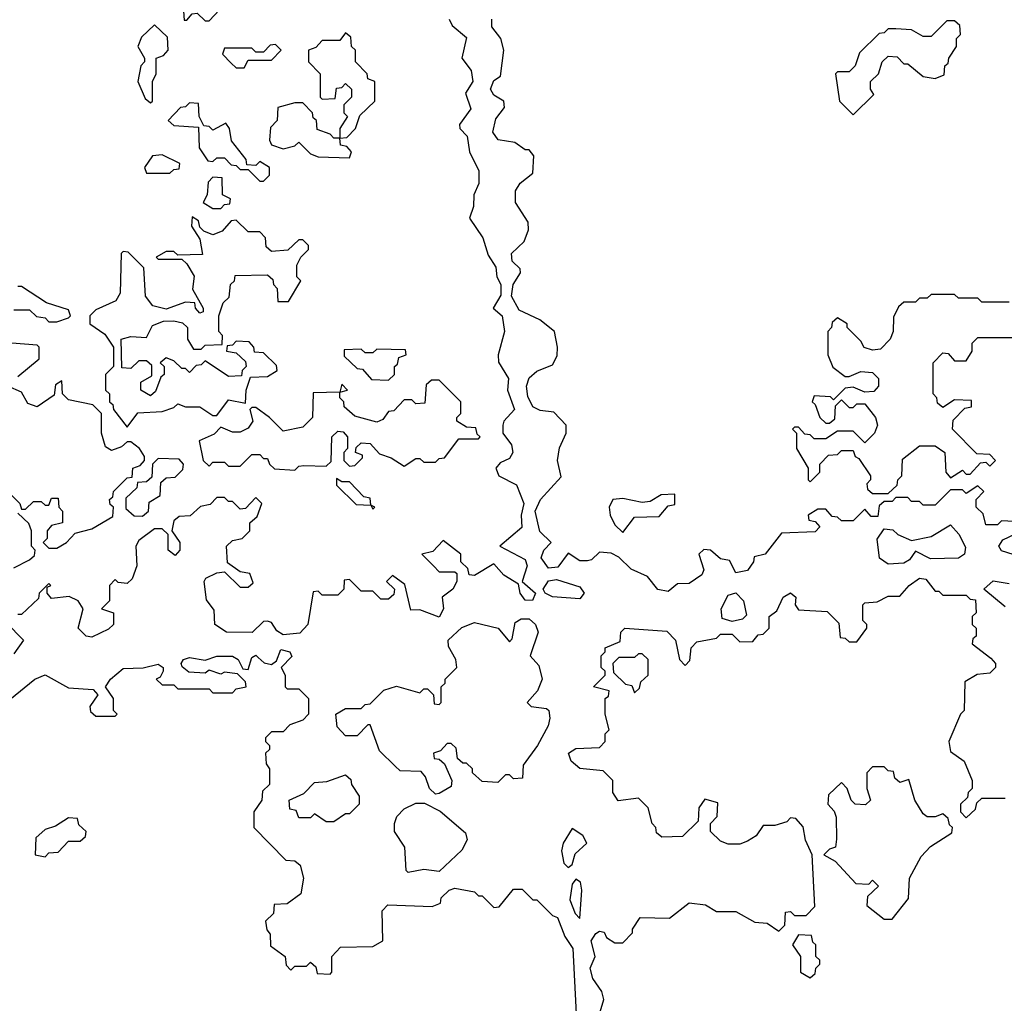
# Model space of a CAD drawing. Extents: x 2769579 to 2883812, y 684207 to 828660.
# Tile 384 of 505: x 2839700 to 2842222, y 774315 to 776833. Entities that reach past the tile are written whole.
import ezdxf

# ---------------------------------------------------------------- set-up
doc = ezdxf.new("R2010")
doc.units = 0

msp = doc.modelspace()

# ---------------------------------------------------------------- linework, layer by layer
at = {"layer": '0CON02XD'}
for points in [[(2840185, 776830), (2840211.7, 776858.3), (2840228.3, 776861.7), (2840228.3, 776878.3), (2840208.3, 776898.3), (2840175, 776910), (2840165, 776920), (2840145, 776927.5), (2840125, 776920), (2840120, 776895), (2840110, 776885), (2840110, 776865), (2840120, 776855), (2840121.7, 776831.7), (2840128.3, 776831.7), (2840141.7, 776848.3), (2840155, 776850), (2840175, 776830), (2840185, 776830)], [(2840800, 776835), (2840808.3, 776818.3), (2840845, 776787.5), (2840832.5, 776735), (2840857, 776703), (2840861.2, 776675), (2840842.5, 776645), (2840856, 776605), (2840826.7, 776565), (2840827.5, 776555), (2840846.7, 776535), (2840852.5, 776495), (2840875.9, 776445.9), (2840876.2, 776413.8), (2840863.3, 776385), (2840862.5, 776355), (2840852.5, 776325), (2840886.2, 776275), (2840900.5, 776230.5), (2840920, 776200), (2840922, 776175), (2840932.9, 776155), (2840932.4, 776127.6), (2840913.3, 776095), (2840935.8, 776075), (2840941.9, 776035), (2840926, 775975), (2840926.4, 775956.4), (2840952, 775915), (2840950, 775885), (2840968, 775835), (2840940, 775805), (2840937.5, 775795), (2840937.5, 775775), (2840960, 775745), (2840963.3, 775725), (2840955, 775710), (2840931.2, 775698.8), (2840920, 775685), (2840927.5, 775665), (2840972.4, 775642.4), (2840991.9, 775595), (2840984.4, 775565), (2840986.5, 775533.5), (2840930, 775485), (2840995, 775451.2), (2841000, 775435), (2840987.5, 775395), (2841021.2, 775365), (2841013.8, 775346.2), (2840995, 775346.7), (2840982.5, 775365), (2840978.3, 775388.3), (2840940.7, 775410.7), (2840915, 775440), (2840865, 775410), (2840851.7, 775411.7), (2840848.3, 775428.3), (2840830, 775445), (2840830, 775465), (2840785, 775500), (2840758.3, 775471.7), (2840730, 775465), (2840760, 775435)], [(2842265, 775547.5), (2842215, 775550), (2842205, 775540), (2842175, 775540), (2842168.3, 775568.3), (2842150, 775585), (2842150, 775605), (2842170, 775625), (2842155, 775640), (2842125, 775620), (2842115, 775630), (2842085, 775630), (2842045, 775590), (2842015, 775590), (2842005, 775600), (2841985, 775600), (2841975, 775610), (2841945, 775610), (2841935, 775600), (2841915, 775600), (2841901.7, 775588.3), (2841898.3, 775561.7), (2841881.7, 775561.7), (2841865, 775580), (2841835, 775550), (2841805, 775550), (2841795, 775560), (2841781.7, 775561.7), (2841765, 775580), (2841745, 775580), (2841720, 775565), (2841721.7, 775551.7), (2841738.3, 775548.3), (2841750, 775535), (2841738.3, 775521.7), (2841651.7, 775518.3), (2841610, 775465), (2841581.7, 775458.3), (2841580, 775445), (2841565, 775423.3), (2841535, 775417.5), (2841518.3, 775448.3), (2841495, 775452.5), (2841470, 775475), (2841453, 775477), (2841440, 775465), (2841452.5, 775425), (2841447.7, 775412.3), (2841415, 775390), (2841385, 775388.8), (2841361.1, 775368.9), (2841335, 775374.4), (2841308, 775408), (2841266.4, 775426.4), (2841235, 775457.5), (2841215, 775467.5), (2841185, 775470), (2841165, 775450), (2841155, 775447.5), (2841135, 775447.5), (2841105, 775467.5), (2841078.3, 775431.7), (2841055, 775428.8), (2841035.9, 775455.9), (2841042.5, 775475), (2841061.2, 775495), (2841032.9, 775522.9), (2841020.6, 775575), (2841034.3, 775605), (2841087, 775663), (2841077.5, 775705), (2841083, 775737), (2841100, 775775), (2841100, 775795), (2841068.3, 775828.3), (2841033, 775833), (2841015, 775842.5), (2841001.7, 775868.3), (2840998.1, 775895), (2841005, 775916.7), (2841025, 775933.3), (2841065, 775950), (2841077, 775973), (2841077.5, 775995), (2841070, 776035), (2841032.5, 776065), (2840979.7, 776089.7), (2840960, 776125), (2840964.2, 776155), (2840983.3, 776185), (2840982.5, 776195), (2840962, 776215), (2840960, 776235), (2840992.5, 776265), (2841003.3, 776295), (2841002.5, 776315), (2840970, 776365), (2840970, 776395), (2840982.5, 776415), (2841015, 776440), (2841017.5, 776485), (2841005, 776500), (2840995, 776500), (2840968.8, 776518.8), (2840925.5, 776525.5), (2840912.2, 776545), (2840920.2, 776579.8), (2840941.7, 776608.3), (2840940, 776625), (2840915, 776640), (2840906.2, 776655), (2840915, 776677.5), (2840931.7, 776688.3), (2840940, 776755), (2840932.5, 776785), (2840910, 776815), (2840910, 776835)], [(2841835, 776590), (2841888.3, 776641.7), (2841880, 776655), (2841880, 776675), (2841900, 776695), (2841910, 776725), (2841925, 776740), (2841948.3, 776738.3), (2841965, 776720), (2841975, 776720), (2842015, 776687.5), (2842045, 776682.5), (2842068.3, 776691.7), (2842070, 776715), (2842078.3, 776721.7), (2842080, 776735), (2842100, 776765), (2842100, 776785), (2842110, 776795), (2842108.3, 776818.3), (2842095, 776830), (2842075, 776830), (2842035, 776790), (2842015, 776790), (2841985, 776807.5), (2841945, 776810), (2841925, 776810), (2841915, 776800), (2841901.7, 776798.3), (2841851.7, 776748.3), (2841840, 776715), (2841825, 776700), (2841795, 776700), (2841790, 776695), (2841800, 776625), (2841835, 776590)], [(2840035, 776620), (2840040, 776625), (2840040, 776675), (2840050, 776695), (2840050, 776735), (2840068.3, 776741.7), (2840080, 776755), (2840078.3, 776788.3), (2840045, 776820), (2840011.7, 776788.3), (2840002.5, 776765), (2840020, 776735), (2840020, 776725), (2840010, 776715), (2840002.5, 776675), (2840021.7, 776631.7), (2840035, 776620)], [(2840545, 776480), (2840550, 776495), (2840538.3, 776508.3), (2840521.7, 776511.7), (2840520, 776530), (2840538.3, 776531.7), (2840560, 776555), (2840571.7, 776588.3), (2840610, 776625), (2840610, 776675), (2840591.7, 776681.7), (2840590, 776695), (2840560, 776725), (2840560, 776755), (2840550, 776765), (2840548.3, 776788.3), (2840535, 776800), (2840520, 776780), (2840475, 776780), (2840458.3, 776761.7), (2840440, 776755), (2840440, 776725), (2840470, 776695), (2840470, 776635), (2840475, 776630), (2840508.3, 776631.7), (2840511.7, 776658.3), (2840525, 776660), (2840535, 776670), (2840550, 776655), (2840550, 776635), (2840530, 776615), (2840530, 776595), (2840540, 776585), (2840520, 776555), (2840520, 776530), (2840505, 776530), (2840495, 776540), (2840461.7, 776551.7), (2840460, 776575), (2840451.7, 776581.7), (2840450, 776595), (2840425, 776620), (2840405, 776620), (2840361.7, 776608.3), (2840360, 776575), (2840342.5, 776557.5), (2840340, 776525), (2840345, 776512.5), (2840375, 776502.5), (2840405, 776510), (2840415, 776520), (2840445, 776490), (2840465, 776482.5), (2840545, 776480)], [(2840275, 776710), (2840285, 776730), (2840345, 776730), (2840370, 776755), (2840355, 776770), (2840341.7, 776768.3), (2840325, 776750), (2840305, 776750), (2840295, 776760), (2840225, 776760), (2840220, 776745), (2840241.7, 776721.7), (2840255, 776710), (2840275, 776710)], [(2840325, 776420), (2840340, 776435), (2840340, 776455), (2840315, 776470), (2840305, 776460), (2840281.7, 776461.7), (2840280, 776475), (2840243, 776523), (2840237.5, 776555), (2840228.3, 776568.3), (2840195, 776550), (2840185, 776560), (2840171.7, 776561.7), (2840160, 776585), (2840158.3, 776618.3), (2840135, 776620), (2840125, 776610), (2840111.7, 776608.3), (2840080, 776575), (2840095, 776562.5), (2840158.3, 776558.3), (2840160, 776505), (2840181.7, 776471.7), (2840195, 776470), (2840205, 776480), (2840225, 776480), (2840241.7, 776461.7), (2840255, 776460), (2840265, 776450), (2840285, 776450), (2840315, 776420), (2840325, 776420)], [(2840085, 776440), (2840095, 776450), (2840108.3, 776451.7), (2840110, 776465), (2840065, 776487.5), (2840040, 776485), (2840020, 776455), (2840025, 776440), (2840085, 776440)], [(2840215, 776350), (2840225, 776360), (2840238.3, 776361.7), (2840240, 776375), (2840220, 776385), (2840218.3, 776428.3), (2840195, 776430), (2840183, 776417), (2840180, 776385), (2840170, 776365), (2840195, 776350), (2840215, 776350)], [(2839975, 775790), (2840003, 775827), (2840065, 775830), (2840095, 775840), (2840105, 775850), (2840125, 775842.5), (2840161.7, 775841.7), (2840195, 775820), (2840205, 775820), (2840235, 775860), (2840278.3, 775851.7), (2840280, 775885), (2840291.7, 775918.3), (2840335, 775920), (2840360, 775935), (2840358.3, 775948.3), (2840325, 775980), (2840301.7, 775981.7), (2840300, 775995), (2840288.3, 776008.3), (2840255, 776010), (2840245, 776000), (2840231.7, 775998.3), (2840230, 775985), (2840255, 775980), (2840278.3, 775958.3), (2840280, 775945), (2840270, 775935), (2840268.3, 775921.7), (2840235, 775920), (2840175, 775960), (2840165, 775950), (2840151.7, 775948.3), (2840135, 775930), (2840125, 775940), (2840115, 775940), (2840095, 775960), (2840075, 775967.5), (2840060, 775955), (2840070, 775945), (2840070, 775925), (2840061.7, 775918.3), (2840048.3, 775881.7), (2840035, 775870), (2840010, 775885), (2840010, 775905), (2840038.3, 775921.7), (2840038.3, 775948.3), (2840025, 775960), (2840005, 775960), (2839985, 775940), (2839961.7, 775941.7), (2839960, 776015), (2839985, 776022.5), (2840025, 776020), (2840040, 776050), (2840068.3, 776061.7), (2840095, 776062.5), (2840117, 776057), (2840130, 776045), (2840130, 776015), (2840145, 775990), (2840165, 775990), (2840175, 776000), (2840218.3, 776001.7), (2840220, 776025), (2840210, 776035), (2840210, 776075), (2840221.7, 776108.3), (2840237, 776123), (2840240, 776155), (2840250, 776165), (2840251.7, 776178.3), (2840335, 776180), (2840348.3, 776168.3), (2840350, 776155), (2840360, 776145), (2840361.7, 776111.7), (2840388.3, 776111.7), (2840420, 776165), (2840410, 776175), (2840410, 776205), (2840420, 776225), (2840440, 776245), (2840440, 776255), (2840425, 776270), (2840415, 776270), (2840387, 776243), (2840345, 776240), (2840331.7, 776251.7), (2840330, 776275), (2840315, 776290), (2840285, 776290), (2840255, 776320), (2840241.7, 776318.3), (2840218.3, 776291.7), (2840195, 776282.5), (2840171.7, 776291.7), (2840161.7, 776301.7), (2840158.3, 776318.3), (2840141.7, 776328.3), (2840140, 776305), (2840161.7, 776271.7), (2840168.3, 776231.7), (2840105, 776230), (2840095, 776240), (2840075, 776240), (2840050, 776225), (2840055, 776220), (2840115, 776220), (2840128.3, 776208.3), (2840147, 776177), (2840143, 776143), (2840170, 776095), (2840170, 776085), (2840161.7, 776081.7), (2840150, 776095), (2840148.3, 776108.3), (2840125, 776110), (2840075, 776092.5), (2840040.7, 776100.7), (2840022.5, 776125), (2840018.3, 776198.3), (2839978.3, 776238.3), (2839965, 776240), (2839960, 776235), (2839957, 776133), (2839946.4, 776113.6), (2839895, 776090), (2839880, 776075), (2839880, 776055), (2839918.3, 776028.3), (2839940, 775995), (2839940, 775945), (2839920, 775925), (2839920, 775885), (2839930, 775875), (2839930, 775855), (2839938.3, 775848.3), (2839940, 775835), (2839975, 775790)], [(2839685, 776090), (2839725, 776090), (2839743, 776073), (2839765, 776070), (2839775, 776060), (2839795, 776060), (2839825, 776070), (2839830, 776075), (2839825, 776090), (2839768.3, 776108.3), (2839705, 776150), (2839695, 776150)], [(2842235, 776110), (2842165, 776110), (2842155, 776120), (2842105, 776120), (2842095, 776130), (2842035, 776130), (2842025, 776120), (2842005, 776120), (2841995, 776110), (2841965, 776110), (2841951.7, 776098.3), (2841938.3, 776071.7), (2841937.5, 776035), (2841930, 776015), (2841905, 775990), (2841885, 775987.5), (2841863.6, 775993.6), (2841855, 776010), (2841820, 776045), (2841820, 776055), (2841795, 776070), (2841781.7, 776058.3), (2841780, 776045), (2841770, 776035), (2841770, 775975), (2841783.6, 775943.6), (2841815, 775920), (2841825, 775920), (2841855, 775932.5), (2841885, 775930), (2841900, 775915), (2841900, 775895), (2841888.3, 775881.7), (2841865, 775880), (2841835, 775892.5), (2841815, 775890), (2841785, 775860), (2841777.5, 775867.5), (2841735, 775870), (2841730, 775855), (2841738.3, 775848.3), (2841750, 775815), (2841765, 775800), (2841775, 775800), (2841788.3, 775811.7), (2841790, 775845), (2841805, 775860), (2841825, 775840), (2841835, 775840), (2841845, 775850), (2841865, 775850), (2841892.5, 775815), (2841897.5, 775795), (2841890, 775775), (2841865, 775750), (2841835, 775780), (2841795, 775780), (2841765, 775760), (2841735, 775760), (2841725, 775770), (2841711.7, 775771.7), (2841695, 775790), (2841685, 775790), (2841680, 775785), (2841690, 775775), (2841690, 775735), (2841720, 775685), (2841720, 775655), (2841725, 775650), (2841750, 775675), (2841750, 775695), (2841771.7, 775718.3), (2841795, 775720), (2841805, 775730), (2841835, 775730), (2841840, 775715), (2841850, 775710), (2841880, 775665), (2841880, 775655), (2841870, 775645), (2841871.7, 775631.7), (2841885, 775620), (2841925, 775620)], [(2839695, 775920), (2839750, 775965), (2839750, 775995), (2839745, 776000), (2839680, 776005)], [(2841925, 775620), (2841948.3, 775641.7), (2841950, 775655), (2841960, 775665), (2841961.7, 775708.3), (2842005, 775742.5), (2842045, 775742.5), (2842070, 775725), (2842072.5, 775675), (2842085, 775660), (2842115, 775680), (2842125, 775670), (2842135, 775670), (2842161.7, 775698.3), (2842175, 775700), (2842185, 775690), (2842200, 775705), (2842185, 775720), (2842151.7, 775721.7), (2842090, 775785), (2842091.7, 775808.3), (2842121.7, 775838.3), (2842138.3, 775841.7), (2842138.3, 775858.3), (2842095, 775860), (2842065, 775840), (2842051.7, 775851.7), (2842050, 775865), (2842040, 775875), (2842040, 775955), (2842065, 775980), (2842078.3, 775978.3), (2842095, 775960), (2842125, 775960), (2842140, 775985), (2842140, 776005), (2842155, 776020), (2842265, 776020)], [(2840645, 775910), (2840660, 775925), (2840660, 775945), (2840668.3, 775951.7), (2840671.7, 775968.3), (2840690, 775975), (2840688.3, 775988.3), (2840615, 775990), (2840605, 775980), (2840585, 775980), (2840575, 775990), (2840531.7, 775988.3), (2840531.7, 775971.7), (2840565, 775940), (2840578.3, 775938.3), (2840601.7, 775911.7), (2840645, 775910)], [(2839675, 775620), (2839700, 775595), (2839705, 775580), (2839715, 775580), (2839735, 775600), (2839755, 775600), (2839765, 775590), (2839775, 775590), (2839781.7, 775608.3), (2839798.3, 775608.3), (2839800, 775585), (2839810, 775575), (2839810, 775545), (2839781.7, 775538.3), (2839770, 775525), (2839770, 775505), (2839760, 775495), (2839775, 775480), (2839795, 775480), (2839820, 775495), (2839841.7, 775518.3), (2839885, 775530), (2839938.3, 775561.7), (2839940, 775585), (2839931.7, 775591.7), (2839930, 775605), (2839938.3, 775611.7), (2839940, 775625), (2839975, 775660), (2839988.3, 775661.7), (2839990, 775685), (2840008.3, 775691.7), (2840020, 775705), (2840020, 775715), (2840006.7, 775735), (2839985, 775752.5), (2839975, 775752.5), (2839960.7, 775739.3), (2839935, 775730), (2839920, 775740), (2839910, 775775), (2839910, 775825), (2839887, 775847), (2839825, 775860), (2839810, 775875), (2839808.3, 775908.3), (2839791.7, 775898.3), (2839788.3, 775871.7), (2839745, 775842.5), (2839720.7, 775850.7), (2839705, 775880), (2839670, 775895)], [(2840405, 775680), (2840415, 775690), (2840428.3, 775691.7), (2840485, 775690), (2840498.3, 775701.7), (2840500, 775765), (2840515, 775780), (2840528.3, 775778.3), (2840540, 775765), (2840540, 775735), (2840530, 775725), (2840530, 775705), (2840545, 775690), (2840558.3, 775691.7), (2840578.3, 775711.7), (2840578.3, 775718.3), (2840560, 775725), (2840561.7, 775738.3), (2840575, 775750), (2840598.3, 775748.3), (2840621.7, 775721.7), (2840651.7, 775711.7), (2840685, 775690), (2840715, 775710), (2840725, 775710), (2840735, 775700), (2840765, 775700), (2840775, 775710), (2840788.3, 775711.7), (2840825, 775760), (2840875, 775760), (2840880, 775765), (2840871.7, 775771.7), (2840868.3, 775788.3), (2840845, 775790), (2840820, 775805), (2840820, 775815), (2840830, 775825), (2840830, 775855), (2840775, 775910), (2840755, 775910), (2840741.7, 775898.3), (2840738.3, 775851.7), (2840715, 775850), (2840705, 775860), (2840685, 775860), (2840658.3, 775831.7), (2840645, 775830), (2840630, 775810), (2840615, 775802.5), (2840558.3, 775818.3), (2840531.7, 775841.7), (2840530, 775855), (2840520, 775865), (2840520, 775880), (2840540, 775885), (2840525, 775900), (2840520, 775880), (2840451.7, 775878.3), (2840450, 775815), (2840425, 775790), (2840375, 775780), (2840340, 775815), (2840305, 775840), (2840295, 775840), (2840290, 775835), (2840297.5, 775805), (2840285, 775787.5), (2840265, 775777.5), (2840245, 775777.5), (2840215, 775790), (2840198.3, 775771.7), (2840160, 775755), (2840170, 775705), (2840185, 775690), (2840195, 775700), (2840225, 775700), (2840235, 775690), (2840265, 775690), (2840295, 775720), (2840315, 775720), (2840325, 775710), (2840335, 775710), (2840340, 775695), (2840353, 775683), (2840405, 775680)], [(2840015, 775562.5), (2840030, 775575), (2840031.7, 775598.3), (2840060, 775615), (2840061.7, 775648.3), (2840075, 775660), (2840098.3, 775661.7), (2840118.3, 775681.7), (2840120, 775695), (2840108.3, 775708.3), (2840055, 775710), (2840040, 775695), (2840038.3, 775661.7), (2840025, 775650), (2840001.7, 775648.3), (2840000, 775635), (2839971.7, 775608.3), (2839971.7, 775581.7), (2839993, 775563), (2840015, 775562.5)], [(2840605, 775580), (2840610, 775585), (2840600, 775590), (2840598.3, 775608.3), (2840581.7, 775611.7), (2840545, 775650), (2840525, 775650), (2840511.7, 775658.3), (2840511.7, 775641.7), (2840561.7, 775591.7), (2840600, 775590), (2840605, 775580)], [(2841245, 775520), (2841275, 775560), (2841338.3, 775561.7), (2841361.7, 775588.3), (2841378.3, 775591.7), (2841378.3, 775618.3), (2841343, 775617), (2841315, 775600), (2841295, 775597.5), (2841245, 775607.5), (2841220, 775605), (2841210, 775585), (2841212.5, 775565), (2841225, 775540), (2841245, 775520)], [(2840760, 775435), (2840775, 775420), (2840815, 775420), (2840820, 775415), (2840820, 775395), (2840810, 775375), (2840782.5, 775355), (2840786, 775325), (2840775, 775304), (2840725, 775322.5), (2840701.7, 775321.7), (2840687, 775387), (2840655, 775410), (2840640, 775395), (2840660, 775375), (2840658.3, 775361.7), (2840645, 775350), (2840625, 775350), (2840605, 775370), (2840575, 775370), (2840545, 775400), (2840531.7, 775398.3), (2840530, 775375), (2840515, 775360), (2840475, 775360), (2840465, 775370), (2840451.7, 775368.3), (2840438, 775285), (2840417.4, 775262.6), (2840375, 775258.6), (2840358.8, 775268.8), (2840345, 775290), (2840335, 775293.3), (2840325, 775292.5), (2840295.7, 775264.3), (2840230, 775265), (2840200, 775285), (2840198.3, 775321.7), (2840178.3, 775348.3), (2840172.5, 775395), (2840177, 775403), (2840205, 775417.5), (2840225, 775420), (2840265, 775380), (2840285, 775380), (2840298.3, 775391.7), (2840290, 775415), (2840265, 775420), (2840232.5, 775442.5), (2840230, 775485), (2840245, 775500), (2840270, 775505), (2840290, 775525), (2840290, 775545), (2840308.3, 775561.7), (2840320, 775595), (2840305, 775610), (2840278.3, 775581.7), (2840265, 775580), (2840245, 775600), (2840235, 775600), (2840225, 775610), (2840205, 775610), (2840188.3, 775591.7), (2840163, 775587), (2840137, 775563), (2840108.3, 775561.7), (2840095, 775550), (2840090, 775525), (2840110, 775495), (2840110, 775475), (2840098.3, 775461.7), (2840080, 775475), (2840080, 775515), (2840065, 775530), (2840045, 775530), (2840005, 775500), (2839997.5, 775485), (2840000, 775435), (2839988.3, 775401.7), (2839975, 775390), (2839952.5, 775392.5), (2839945, 775400), (2839930, 775385), (2839930, 775345), (2839910, 775325), (2839940, 775315), (2839940, 775285), (2839927.5, 775272.5), (2839885, 775252.5), (2839870, 775255), (2839850, 775275), (2839862.5, 775325), (2839850, 775345), (2839826.4, 775356.4), (2839781.7, 775351.7), (2839770, 775365), (2839770, 775380), (2839780, 775385), (2839775, 775390), (2839750, 775365), (2839748.3, 775351.7), (2839705, 775310), (2839695, 775310)], [(2839685, 775430), (2839725, 775450), (2839738.3, 775461.7), (2839740, 775475), (2839730, 775485), (2839730, 775525), (2839723, 775543), (2839695, 775570)], [(2841925, 775439.4), (2841902.5, 775455), (2841897, 775503), (2841915, 775530), (2841937, 775527), (2841950, 775515), (2841985, 775500), (2842035, 775510), (2842085, 775540), (2842106, 775516), (2842122.7, 775482.7), (2842120.8, 775465), (2842105, 775454.3), (2842033.3, 775453.3), (2841995, 775472.5), (2841980, 775450), (2841965, 775441.5), (2841925, 775439.4)], [(2842245, 775463.8), (2842215, 775473.8), (2842208.8, 775485), (2842218.8, 775501.2), (2842267.5, 775525)], [(2841135, 775350.8), (2841065, 775355.8), (2841046.2, 775365), (2841041.2, 775375), (2841055, 775396.7), (2841075, 775400), (2841135, 775381.2), (2841146.2, 775365), (2841135, 775350.8)], [(2841184.3, 774285), (2841196.7, 774325), (2841191.2, 774345), (2841168.3, 774378.3), (2841161.4, 774405), (2841174, 774435), (2841164, 774475), (2841176.4, 774493.6), (2841185, 774500), (2841197, 774497), (2841203.6, 774483.6), (2841225, 774470), (2841245, 774470), (2841270, 774495), (2841270, 774505), (2841290, 774535), (2841365, 774533.3), (2841415, 774572.5), (2841457, 774567), (2841485, 774550), (2841535, 774550), (2841583, 774523), (2841615, 774520), (2841645, 774500), (2841660, 774515), (2841661.7, 774548.3), (2841675, 774550), (2841685, 774540), (2841715, 774540), (2841737, 774563), (2841730, 774695), (2841713, 774733), (2841707, 774767), (2841688.3, 774788.3), (2841675, 774790), (2841665, 774780), (2841635, 774770), (2841605, 774770), (2841586.4, 774743.6), (2841565, 774730), (2841545, 774722.5), (2841515, 774722.5), (2841495, 774730), (2841470, 774755), (2841470, 774775), (2841487, 774793), (2841488.3, 774828.3), (2841455, 774837.5), (2841440, 774815), (2841438.3, 774781.7), (2841398.3, 774741.7), (2841345, 774740), (2841331.7, 774751.7), (2841330, 774765), (2841320, 774775), (2841310, 774815), (2841285, 774840), (2841233, 774833), (2841220, 774855), (2841220, 774885), (2841195, 774910), (2841135, 774916.2), (2841112.5, 774935), (2841106, 774955), (2841125, 774967.1), (2841185, 774970), (2841200, 774985), (2841200, 775005), (2841210, 775015), (2841200, 775055), (2841200, 775095), (2841208.3, 775101.7), (2841210, 775115), (2841170, 775125), (2841200, 775155), (2841200, 775165), (2841190, 775175), (2841190, 775205), (2841200, 775215), (2841200, 775225), (2841238.3, 775241.7), (2841240, 775265), (2841250, 775275), (2841357.5, 775267.5), (2841380, 775245), (2841390, 775195), (2841405, 775180), (2841417, 775193), (2841420, 775225), (2841435, 775240), (2841485, 775250), (2841495, 775260), (2841525, 775260), (2841545, 775240), (2841578.3, 775241.7), (2841591.7, 775258.3), (2841605, 775260), (2841620, 775275), (2841620, 775305), (2841640, 775320), (2841656.2, 775355), (2841675, 775365.8), (2841688, 775355), (2841686.7, 775335), (2841695, 775322.5), (2841768.3, 775318.3), (2841798.3, 775288.3), (2841801.7, 775251.7), (2841815, 775250), (2841825, 775240), (2841845, 775240), (2841870, 775275), (2841870, 775285), (2841860, 775295), (2841860, 775335), (2841865, 775340), (2841897, 775343), (2841925, 775357.5), (2841955, 775357.5), (2841978.8, 775385), (2842005, 775403.8), (2842021.2, 775401.2), (2842045, 775370), (2842055, 775370), (2842065, 775360), (2842125, 775360), (2842135, 775350), (2842148.3, 775348.3), (2842150, 775315), (2842140, 775305), (2842140, 775285), (2842150, 775275), (2842150, 775255), (2842141.7, 775248.3), (2842140, 775235), (2842188.3, 775198.3), (2842200, 775185), (2842200, 775175), (2842185, 775160), (2842153, 775157), (2842121.7, 775138.3), (2842120, 775065), (2842110, 775055), (2842080, 774985), (2842085, 774960), (2842120, 774935), (2842140, 774885), (2842140, 774865), (2842130, 774855), (2842128.3, 774841.7), (2842110, 774825), (2842110, 774805), (2842125, 774790), (2842148.3, 774811.7), (2842151.7, 774828.3), (2842165, 774840), (2842225, 774840)], [(2842225, 775330), (2842170, 775375), (2842193.6, 775396.4), (2842235, 775390)], [(2841525, 775292.5), (2841500, 775300), (2841496.7, 775325), (2841515, 775360), (2841535, 775365.7), (2841554.3, 775345), (2841561.7, 775308.3), (2841551.7, 775298.3), (2841525, 775292.5)], [(2840765, 774850), (2840750, 774865), (2840740, 774895), (2840728.3, 774908.3), (2840675, 774910), (2840661.7, 774921.7), (2840621.7, 774961.7), (2840598.3, 775028.3), (2840591.7, 775028.3), (2840565, 775000), (2840535, 775000), (2840513, 775023), (2840510, 775055), (2840535, 775070), (2840575, 775070), (2840585, 775080), (2840598.3, 775081.7), (2840633, 775117), (2840665, 775126.7), (2840725, 775110), (2840735, 775120), (2840745, 775120), (2840760, 775105), (2840761.7, 775081.7), (2840775, 775080), (2840780, 775085), (2840780, 775125), (2840790, 775135), (2840790, 775145), (2840820, 775175), (2840817.5, 775195), (2840798.3, 775228.3), (2840797.5, 775245), (2840832.8, 775277.2), (2840865, 775290), (2840925.6, 775275.6), (2840955, 775240), (2840961.7, 775248.3), (2840969.7, 775290.3), (2840985, 775299.2), (2841005, 775299.2), (2841021.4, 775285), (2841028.1, 775265), (2841007.5, 775205), (2841029.7, 775179.7), (2841038.6, 775145), (2841026.2, 775115), (2841000, 775085), (2841010, 775075), (2841049.7, 775069.7), (2841055.7, 775065), (2841058.5, 775045), (2841054.2, 775025), (2841026.7, 774975), (2840990, 774925), (2840988.3, 774891.7), (2840965, 774890), (2840955, 774900), (2840945, 774900), (2840925, 774880), (2840885, 774882.5), (2840860, 774905), (2840860, 774915), (2840845, 774930), (2840835, 774930), (2840821.7, 774941.7), (2840818.3, 774968.3), (2840805, 774980), (2840795, 774980), (2840778.3, 774961.7), (2840760, 774955), (2840761.7, 774941.7), (2840775, 774940), (2840788.3, 774928.3), (2840807.5, 774885), (2840805, 774870), (2840775, 774852.5), (2840765, 774850)], [(2839665, 775290), (2839710, 775245), (2839685, 775210)], [(2839675, 775092.5), (2839739.2, 775145), (2839765, 775155.6), (2839825, 775122.5), (2839888.3, 775118.3), (2839900, 775105), (2839880, 775075), (2839881.7, 775061.7), (2839895, 775050), (2839945, 775050), (2839950, 775055), (2839940, 775065), (2839940, 775095), (2839920, 775125), (2839932.5, 775145), (2839965, 775172), (2840016.2, 775173.8), (2840055, 775183.3), (2840067.5, 775175), (2840067.5, 775165), (2840060, 775150), (2840050, 775145), (2840065, 775130), (2840095, 775130), (2840105, 775120), (2840185, 775120), (2840195, 775110), (2840245, 775110), (2840255, 775120), (2840280, 775125), (2840278.3, 775138.3), (2840258.3, 775158.3), (2840225, 775162.5), (2840215, 775157.5), (2840185, 775167.5), (2840175, 775160), (2840133, 775163), (2840116.4, 775176.4), (2840113.3, 775185), (2840120, 775195), (2840135, 775200), (2840175, 775193.3), (2840205, 775204), (2840245, 775203.8), (2840260, 775195), (2840271.7, 775171.7), (2840285, 775170), (2840295, 775200), (2840305, 775206), (2840310.7, 775200.7), (2840326.4, 775186.4), (2840345, 775182.5), (2840358.3, 775191.7), (2840369.3, 775220.7), (2840392.5, 775215), (2840397.5, 775202.5), (2840370, 775175), (2840380, 775155), (2840380, 775125), (2840385, 775120), (2840415, 775120), (2840440, 775095), (2840440, 775055), (2840425, 775040), (2840391.7, 775028.3), (2840375, 775010), (2840345, 775010), (2840330, 774995), (2840330, 774985), (2840340, 774975), (2840340, 774965), (2840330, 774955), (2840331.7, 774928.3), (2840340, 774915), (2840340, 774875), (2840321.7, 774858.3), (2840320, 774835), (2840300, 774805), (2840300, 774765), (2840381.7, 774681.7), (2840405, 774680), (2840418.3, 774668.3), (2840427.5, 774635), (2840420, 774595), (2840385, 774570), (2840351.7, 774568.3), (2840350, 774545), (2840330, 774525), (2840333, 774503), (2840341.7, 774491.7), (2840342.5, 774462.5), (2840380, 774435), (2840383, 774413), (2840395, 774400), (2840405, 774410), (2840435, 774410), (2840445, 774420), (2840458.3, 774408.3), (2840461.7, 774391.7), (2840495, 774390), (2840500, 774395), (2840500, 774435), (2840521.7, 774458.3), (2840605, 774460), (2840630, 774475), (2840628.3, 774551.7), (2840643, 774567), (2840757, 774563), (2840778.3, 774571.7), (2840780, 774585), (2840800, 774605), (2840815, 774610), (2840865, 774600), (2840875, 774590), (2840885, 774590), (2840915, 774560), (2840928.3, 774561.7), (2840965, 774607.5), (2840987, 774607), (2841015, 774580), (2841025, 774580), (2841065, 774540), (2841077.5, 774535), (2841096.2, 774486.2), (2841117.5, 774455), (2841127.1, 774255)], [(2841275, 775110), (2841288.3, 775121.7), (2841291.7, 775138.3), (2841310, 775155), (2841310, 775195), (2841295, 775210), (2841285, 775210), (2841275, 775200), (2841235, 775200), (2841220, 775185), (2841221.7, 775161.7), (2841251.7, 775131.7), (2841268.3, 775128.3), (2841275, 775110)], [(2841935, 774530), (2841977, 774583), (2841980, 774635), (2842009.3, 774690.7), (2842033.6, 774716.4), (2842088.3, 774751.7), (2842090, 774765), (2842081.7, 774771.7), (2842078.3, 774788.3), (2842065, 774800), (2842045, 774792.5), (2842025, 774792.5), (2842015, 774800), (2841993.3, 774835), (2841978.3, 774888.3), (2841955, 774880), (2841941.7, 774891.7), (2841938.3, 774908.3), (2841925, 774910), (2841915, 774920), (2841885, 774920), (2841870, 774905), (2841870, 774865), (2841880, 774835), (2841867, 774823), (2841840, 774825), (2841830, 774835), (2841820, 774865), (2841805, 774880), (2841771.7, 774848.3), (2841770, 774825), (2841787, 774807), (2841791.7, 774791.7), (2841792.5, 774735), (2841790, 774715), (2841775, 774710), (2841760, 774695), (2841789.3, 774679.3), (2841841.7, 774621.7), (2841875, 774620), (2841885, 774630), (2841900, 774615), (2841871.7, 774588.3), (2841870, 774565), (2841915, 774530), (2841935, 774530)], [(2840505, 774780), (2840485, 774780), (2840455, 774800), (2840445, 774790), (2840415, 774790), (2840408.3, 774808.3), (2840391.7, 774811.7), (2840390, 774835), (2840428.3, 774851.7), (2840455, 774880), (2840487, 774883), (2840535, 774900), (2840548.3, 774888.3), (2840550, 774875), (2840570, 774845), (2840570, 774825), (2840545, 774800), (2840535, 774800), (2840505, 774780)], [(2840695, 774650), (2840690, 774655), (2840686.7, 774715), (2840660, 774755), (2840660, 774775), (2840666.4, 774793.6), (2840685, 774812.5), (2840715, 774827.5), (2840737, 774827), (2840777, 774807), (2840841.7, 774751.7), (2840846.4, 774733.6), (2840833, 774707), (2840775, 774652.5), (2840735, 774657.5), (2840695, 774650)], [(2839765, 774690), (2839775, 774700), (2839798.3, 774701.7), (2839825, 774730), (2839855, 774730), (2839868.3, 774741.7), (2839870, 774755), (2839851.7, 774771.7), (2839848.3, 774788.3), (2839825, 774790), (2839791.7, 774768.3), (2839765, 774760), (2839741.7, 774738.3), (2839740, 774695), (2839765, 774690)], [(2841105, 774662.5), (2841115, 774670), (2841122.7, 774697.3), (2841153.3, 774725), (2841142.5, 774745), (2841115, 774762.5), (2841092.5, 774725), (2841088, 774705), (2841094.1, 774674.1), (2841105, 774662.5)], [(2841135, 774532.5), (2841140, 774605), (2841136.7, 774625), (2841125, 774632.5), (2841115, 774620), (2841109.5, 774579.5), (2841123.3, 774545), (2841135, 774532.5)], [(2841725, 774380), (2841738.3, 774391.7), (2841740, 774405), (2841750, 774415), (2841750, 774425), (2841740, 774435), (2841740, 774465), (2841731.7, 774471.7), (2841728.3, 774488.3), (2841695, 774490), (2841680, 774465), (2841700, 774435), (2841700, 774395), (2841725, 774380)]]:
    msp.add_lwpolyline(points, dxfattribs=at)

doc.saveas('drawing.dxf')
